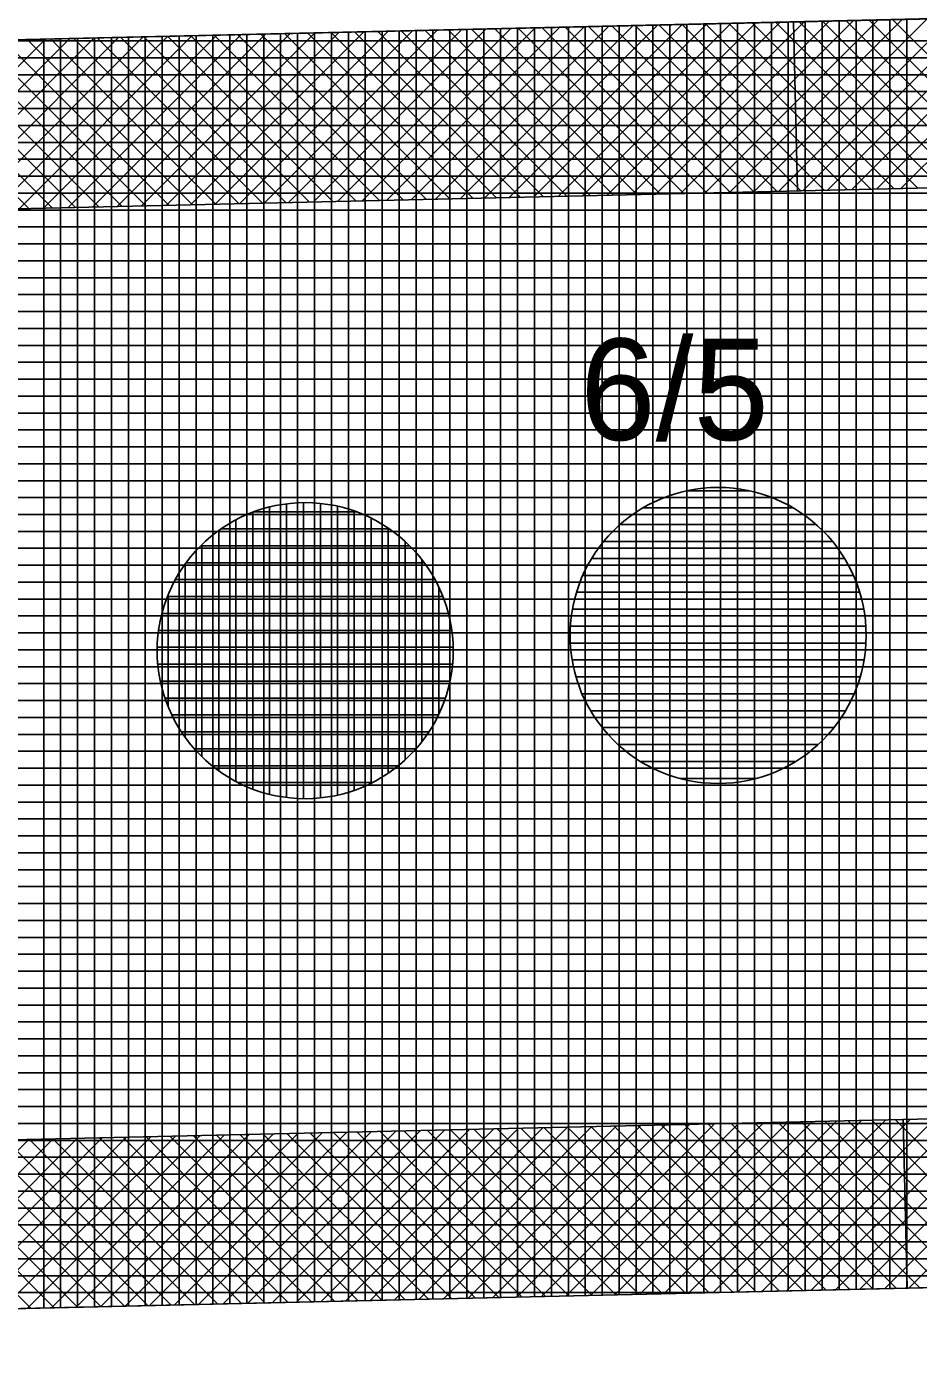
# Model space of a CAD drawing. Extents: x -565346 to -564154, y -1097386 to -1095620.
# Drawn here: x -565289.32 to -565278.79, y -1095873.28 to -1095857.37 of the extents above; entities that cross this region are included whole.
import ezdxf

# ---------------------------------------------------------------- set-up
doc = ezdxf.new("R2010")
doc.units = 0
for name, color, linetype in [('Vrstva 1', 7, 'Continuous'), ('Vrstva 13', 7, 'Continuous'), ('Vrstva 40', 7, 'Continuous'), ('Vrstva 41', 7, 'Continuous'), ('Vrstva 42', 7, 'Continuous'), ('Vrstva 43', 7, 'Continuous'), ('Vrstva 44', 7, 'Continuous')]:
    doc.layers.add(name, color=color, linetype=linetype)

msp = doc.modelspace()

# ---------------------------------------------------------------- linework, layer by layer
at = {"layer": 'Vrstva 1'}
msp.add_line((-565318.28, -1095873.19), (-565230.93, -1095871.19), dxfattribs=at)
at = {"layer": 'Vrstva 13'}
msp.add_line((-565311.82, -1095858.04), (-565231.27, -1095856.19), dxfattribs=at)
at = {"layer": 'Vrstva 41'}
for p, q in [((-565279.258, -1095857.292), (-565281.305, -1095859.339)), ((-565278.969, -1095857.285), (-565281.016, -1095859.333)), ((-565278.679, -1095857.279), (-565280.726, -1095859.326)), ((-565278.39, -1095857.272), (-565280.437, -1095859.319)), ((-565278.1, -1095857.266), (-565280.147, -1095859.313)), ((-565277.811, -1095857.259), (-565279.858, -1095859.306)), ((-565277.521, -1095857.252), (-565279.568, -1095859.299)), ((-565277.232, -1095857.246), (-565279.279, -1095859.293)), ((-565277.132, -1095859.243), (-565279.087, -1095857.288)), ((-565276.942, -1095857.239), (-565278.989, -1095859.286)), ((-565286.206, -1095857.452), (-565288.253, -1095859.499)), ((-565285.916, -1095857.445), (-565287.963, -1095859.492)), ((-565285.627, -1095857.438), (-565287.674, -1095859.485)), ((-565285.337, -1095857.432), (-565287.384, -1095859.479)), ((-565285.048, -1095857.425), (-565287.095, -1095859.472)), ((-565284.758, -1095857.418), (-565286.806, -1095859.466)), ((-565284.469, -1095857.412), (-565286.516, -1095859.459)), ((-565284.179, -1095857.405), (-565286.227, -1095859.452)), ((-565284.044, -1095859.402), (-565286, -1095857.447)), ((-565283.89, -1095857.399), (-565285.937, -1095859.446)), ((-565283.768, -1095859.396), (-565285.723, -1095857.441)), ((-565283.6, -1095857.392), (-565285.648, -1095859.439)), ((-565283.491, -1095859.389), (-565285.447, -1095857.434)), ((-565283.311, -1095857.385), (-565285.358, -1095859.432)), ((-565283.215, -1095859.383), (-565285.17, -1095857.428)), ((-565283.021, -1095857.379), (-565285.069, -1095859.426)), ((-565282.938, -1095859.377), (-565284.894, -1095857.422)), ((-565282.732, -1095857.372), (-565284.779, -1095859.419)), ((-565282.662, -1095859.37), (-565284.617, -1095857.415)), ((-565282.443, -1095857.365), (-565284.49, -1095859.412)), ((-565282.385, -1095859.364), (-565284.341, -1095857.409)), ((-565282.153, -1095857.359), (-565284.2, -1095859.406)), ((-565282.109, -1095859.358), (-565284.064, -1095857.403)), ((-565281.864, -1095857.352), (-565283.911, -1095859.399)), ((-565281.832, -1095859.351), (-565283.788, -1095857.396)), ((-565281.574, -1095857.345), (-565283.621, -1095859.392)), ((-565281.556, -1095859.345), (-565283.511, -1095857.39)), ((-565281.285, -1095857.339), (-565283.332, -1095859.386)), ((-565281.28, -1095859.339), (-565283.235, -1095857.383)), ((-565280.995, -1095857.332), (-565283.042, -1095859.379)), ((-565281.003, -1095859.332), (-565282.958, -1095857.377)), ((-565280.706, -1095857.325), (-565282.753, -1095859.372)), ((-565280.727, -1095859.326), (-565282.682, -1095857.371)), ((-565280.416, -1095857.319), (-565282.463, -1095859.366)), ((-565280.45, -1095859.32), (-565282.405, -1095857.364)), ((-565280.127, -1095857.312), (-565282.174, -1095859.359)), ((-565280.174, -1095859.313), (-565282.129, -1095857.358)), ((-565279.837, -1095857.305), (-565281.884, -1095859.353)), ((-565279.897, -1095859.307), (-565281.852, -1095857.352)), ((-565279.548, -1095857.299), (-565281.595, -1095859.346)), ((-565279.621, -1095859.301), (-565281.576, -1095857.345)), ((-565279.344, -1095859.294), (-565281.299, -1095857.339)), ((-565279.068, -1095859.288), (-565281.023, -1095857.333)), ((-565278.791, -1095859.281), (-565280.746, -1095857.326)), ((-565278.515, -1095859.275), (-565280.47, -1095857.32)), ((-565278.238, -1095859.269), (-565280.193, -1095857.314)), ((-565277.962, -1095859.262), (-565279.917, -1095857.307)), ((-565277.685, -1095859.256), (-565279.64, -1095857.301)), ((-565277.409, -1095859.25), (-565279.364, -1095857.295)), ((-565289.298, -1095859.523), (-565291.253, -1095857.568)), ((-565289.101, -1095857.518), (-565291.148, -1095859.565)), ((-565289.021, -1095859.516), (-565290.976, -1095857.561)), ((-565288.811, -1095857.512), (-565290.858, -1095859.559)), ((-565288.745, -1095859.51), (-565290.7, -1095857.555)), ((-565288.522, -1095857.505), (-565290.569, -1095859.552)), ((-565288.468, -1095859.504), (-565290.423, -1095857.549)), ((-565288.232, -1095857.498), (-565290.279, -1095859.545)), ((-565288.192, -1095859.497), (-565290.147, -1095857.542)), ((-565287.943, -1095857.492), (-565289.99, -1095859.539)), ((-565287.915, -1095859.491), (-565289.87, -1095857.536)), ((-565287.653, -1095857.485), (-565289.7, -1095859.532)), ((-565287.639, -1095859.485), (-565289.594, -1095857.53)), ((-565287.364, -1095857.478), (-565289.411, -1095859.525)), ((-565287.362, -1095859.478), (-565289.317, -1095857.523)), ((-565287.074, -1095857.472), (-565289.121, -1095859.519)), ((-565287.086, -1095859.472), (-565289.041, -1095857.517)), ((-565286.785, -1095857.465), (-565288.832, -1095859.512)), ((-565286.809, -1095859.466), (-565288.765, -1095857.51)), ((-565286.495, -1095857.458), (-565288.542, -1095859.505)), ((-565286.533, -1095859.459), (-565288.488, -1095857.504)), ((-565286.256, -1095859.453), (-565288.212, -1095857.498)), ((-565285.98, -1095859.447), (-565287.935, -1095857.491)), ((-565285.703, -1095859.44), (-565287.659, -1095857.485)), ((-565285.427, -1095859.434), (-565287.382, -1095857.479)), ((-565285.15, -1095859.428), (-565287.106, -1095857.472)), ((-565284.874, -1095859.421), (-565286.829, -1095857.466)), ((-565284.597, -1095859.415), (-565286.553, -1095857.46)), ((-565284.321, -1095859.408), (-565286.276, -1095857.453)), ((-565280.615, -1095870.331), (-565282.659, -1095872.374)), ((-565280.325, -1095870.324), (-565282.369, -1095872.368)), ((-565280.036, -1095870.317), (-565282.08, -1095872.361)), ((-565279.747, -1095870.311), (-565281.79, -1095872.355)), ((-565279.457, -1095870.304), (-565281.501, -1095872.348)), ((-565279.168, -1095870.298), (-565281.211, -1095872.341)), ((-565278.878, -1095870.291), (-565280.922, -1095872.335)), ((-565278.765, -1095872.285), (-565280.718, -1095870.333)), ((-565278.589, -1095870.284), (-565280.632, -1095872.328)), ((-565278.489, -1095872.279), (-565280.441, -1095870.327)), ((-565278.299, -1095870.278), (-565280.343, -1095872.321)), ((-565278.212, -1095872.273), (-565280.165, -1095870.32)), ((-565278.01, -1095870.271), (-565280.054, -1095872.315)), ((-565277.936, -1095872.266), (-565279.888, -1095870.314)), ((-565277.72, -1095870.265), (-565279.764, -1095872.308)), ((-565277.659, -1095872.26), (-565279.612, -1095870.308)), ((-565277.431, -1095870.258), (-565279.475, -1095872.301)), ((-565277.383, -1095872.254), (-565279.335, -1095870.301)), ((-565277.142, -1095870.251), (-565279.185, -1095872.295)), ((-565277.106, -1095872.247), (-565279.059, -1095870.295)), ((-565276.852, -1095870.245), (-565278.896, -1095872.288)), ((-565287.562, -1095870.489), (-565289.606, -1095872.533)), ((-565287.272, -1095870.482), (-565289.317, -1095872.527)), ((-565286.983, -1095870.476), (-565289.027, -1095872.52)), ((-565286.693, -1095870.469), (-565288.738, -1095872.514)), ((-565286.404, -1095870.463), (-565288.448, -1095872.507)), ((-565286.114, -1095870.456), (-565288.159, -1095872.5)), ((-565285.825, -1095870.449), (-565287.869, -1095872.494)), ((-565285.678, -1095872.444), (-565287.631, -1095870.491)), ((-565285.536, -1095870.443), (-565287.58, -1095872.487)), ((-565285.402, -1095872.437), (-565287.355, -1095870.484)), ((-565285.246, -1095870.436), (-565287.29, -1095872.48)), ((-565285.125, -1095872.431), (-565287.078, -1095870.478)), ((-565284.957, -1095870.43), (-565287.001, -1095872.474)), ((-565284.849, -1095872.425), (-565286.801, -1095870.472)), ((-565284.667, -1095870.423), (-565286.711, -1095872.467)), ((-565284.572, -1095872.418), (-565286.525, -1095870.465)), ((-565284.378, -1095870.416), (-565286.422, -1095872.461)), ((-565284.296, -1095872.412), (-565286.248, -1095870.459)), ((-565284.088, -1095870.41), (-565286.132, -1095872.454)), ((-565284.019, -1095872.406), (-565285.972, -1095870.453)), ((-565283.799, -1095870.403), (-565285.843, -1095872.447)), ((-565283.743, -1095872.399), (-565285.695, -1095870.446)), ((-565283.509, -1095870.397), (-565285.553, -1095872.441)), ((-565283.466, -1095872.393), (-565285.419, -1095870.44)), ((-565283.22, -1095870.39), (-565285.264, -1095872.434)), ((-565283.19, -1095872.387), (-565285.142, -1095870.434)), ((-565282.93, -1095870.383), (-565284.975, -1095872.427)), ((-565282.913, -1095872.38), (-565284.866, -1095870.428)), ((-565282.641, -1095870.377), (-565284.685, -1095872.421)), ((-565282.637, -1095872.374), (-565284.589, -1095870.421)), ((-565282.352, -1095870.37), (-565284.396, -1095872.414)), ((-565282.36, -1095872.368), (-565284.313, -1095870.415)), ((-565282.062, -1095870.364), (-565284.106, -1095872.408)), ((-565282.084, -1095872.361), (-565284.036, -1095870.409)), ((-565281.773, -1095870.357), (-565283.817, -1095872.401)), ((-565281.807, -1095872.355), (-565283.76, -1095870.402)), ((-565281.483, -1095870.35), (-565283.527, -1095872.394)), ((-565281.53, -1095872.349), (-565283.483, -1095870.396)), ((-565281.194, -1095870.344), (-565283.238, -1095872.388)), ((-565281.254, -1095872.342), (-565283.207, -1095870.39)), ((-565280.904, -1095870.337), (-565282.948, -1095872.381)), ((-565280.977, -1095872.336), (-565282.93, -1095870.383)), ((-565280.701, -1095872.33), (-565282.653, -1095870.377)), ((-565280.424, -1095872.323), (-565282.377, -1095870.371)), ((-565280.148, -1095872.317), (-565282.1, -1095870.364)), ((-565279.871, -1095872.311), (-565281.824, -1095870.358)), ((-565279.595, -1095872.304), (-565281.547, -1095870.352)), ((-565279.318, -1095872.298), (-565281.271, -1095870.346)), ((-565279.042, -1095872.292), (-565280.994, -1095870.339)), ((-565289.298, -1095870.529), (-565291.343, -1095872.573)), ((-565289.273, -1095872.526), (-565291.226, -1095870.573)), ((-565289.009, -1095870.522), (-565291.053, -1095872.567)), ((-565288.996, -1095872.52), (-565290.949, -1095870.566)), ((-565288.719, -1095870.515), (-565290.764, -1095872.56)), ((-565288.72, -1095872.513), (-565290.673, -1095870.56)), ((-565288.43, -1095870.509), (-565290.474, -1095872.553)), ((-565288.443, -1095872.507), (-565290.396, -1095870.554)), ((-565288.141, -1095870.502), (-565290.185, -1095872.547)), ((-565288.167, -1095872.501), (-565290.12, -1095870.547)), ((-565287.851, -1095870.496), (-565289.896, -1095872.54)), ((-565287.89, -1095872.494), (-565289.843, -1095870.541)), ((-565287.614, -1095872.488), (-565289.567, -1095870.535)), ((-565287.337, -1095872.482), (-565289.29, -1095870.529)), ((-565287.061, -1095872.475), (-565289.014, -1095870.522)), ((-565286.784, -1095872.469), (-565288.737, -1095870.516)), ((-565286.508, -1095872.463), (-565288.461, -1095870.51)), ((-565286.231, -1095872.456), (-565288.184, -1095870.503)), ((-565285.955, -1095872.45), (-565287.908, -1095870.497))]:
    msp.add_line(p, q, dxfattribs=at)
at = {"layer": 'Vrstva 42'}
for p, q in [((-565280.211, -1095859.314), (-565280.257, -1095857.315)), ((-565278.963, -1095870.293), (-565278.917, -1095872.289))]:
    msp.add_line(p, q, dxfattribs=at)
for points in [[(-565180.166, -1095851.786), (-565180.303, -1095849.791), (-565188.3, -1095850.34), (-565231.27, -1095856.19), (-565311.82, -1095858.04), (-565322.62, -1095856.13), (-565322.968, -1095858.099), (-565311.774, -1095860.039), (-565231.224, -1095858.189), (-565188.087, -1095852.33)], [(-565179.232, -1095865.407), (-565179.369, -1095863.41), (-565231.152, -1095869.202), (-565318.326, -1095871.191), (-565322.325, -1095871.281), (-565322.28, -1095873.28), (-565318.28, -1095873.19), (-565230.93, -1095871.19)]]:
    msp.add_lwpolyline(points, close=True, dxfattribs=at)
at = {"layer": 'Vrstva 43'}
for p, q in [((-565279.32, -1095857.294), (-565279.32, -1095872.298)), ((-565279.12, -1095857.289), (-565279.12, -1095872.293)), ((-565278.92, -1095857.284), (-565278.92, -1095872.289)), ((-565286.12, -1095857.45), (-565286.12, -1095872.454)), ((-565285.92, -1095857.445), (-565285.92, -1095872.449)), ((-565285.72, -1095857.441), (-565285.72, -1095872.444)), ((-565285.52, -1095857.436), (-565285.52, -1095872.44)), ((-565285.32, -1095857.431), (-565285.32, -1095872.435)), ((-565285.12, -1095857.427), (-565285.12, -1095872.431)), ((-565284.92, -1095857.422), (-565284.92, -1095872.426)), ((-565284.72, -1095857.418), (-565284.72, -1095872.422)), ((-565284.52, -1095857.413), (-565284.52, -1095872.417)), ((-565284.32, -1095857.408), (-565284.32, -1095872.412)), ((-565284.12, -1095857.404), (-565284.12, -1095872.408)), ((-565283.92, -1095857.399), (-565283.92, -1095872.403)), ((-565283.72, -1095857.395), (-565283.72, -1095872.399)), ((-565283.52, -1095857.39), (-565283.52, -1095872.394)), ((-565283.32, -1095857.385), (-565283.32, -1095872.39)), ((-565283.12, -1095857.381), (-565283.12, -1095872.385)), ((-565282.92, -1095857.376), (-565282.92, -1095872.38)), ((-565282.72, -1095857.372), (-565282.72, -1095872.376)), ((-565282.52, -1095857.367), (-565282.52, -1095872.371)), ((-565282.32, -1095857.362), (-565282.32, -1095872.367)), ((-565282.12, -1095857.358), (-565282.12, -1095872.362)), ((-565281.92, -1095857.353), (-565281.92, -1095872.357)), ((-565281.72, -1095857.349), (-565281.72, -1095872.353)), ((-565281.52, -1095857.344), (-565281.52, -1095872.348)), ((-565281.32, -1095857.34), (-565281.32, -1095872.344)), ((-565281.12, -1095857.335), (-565281.12, -1095872.339)), ((-565280.92, -1095857.33), (-565280.92, -1095872.335)), ((-565280.72, -1095857.326), (-565280.72, -1095872.33)), ((-565280.52, -1095857.321), (-565280.52, -1095872.325)), ((-565280.32, -1095857.317), (-565280.32, -1095872.321)), ((-565280.12, -1095857.312), (-565280.12, -1095872.316)), ((-565279.92, -1095857.307), (-565279.92, -1095872.312)), ((-565279.72, -1095857.303), (-565279.72, -1095872.307)), ((-565279.52, -1095857.298), (-565279.52, -1095872.303)), ((-565108.895, -1095857.54), (-565290.05, -1095857.54)), ((-565289.12, -1095857.519), (-565289.12, -1095872.522)), ((-565288.92, -1095857.514), (-565288.92, -1095872.518)), ((-565288.72, -1095857.509), (-565288.72, -1095872.513)), ((-565288.52, -1095857.505), (-565288.52, -1095872.509)), ((-565288.32, -1095857.5), (-565288.32, -1095872.504)), ((-565288.12, -1095857.496), (-565288.12, -1095872.499)), ((-565287.92, -1095857.491), (-565287.92, -1095872.495)), ((-565287.72, -1095857.486), (-565287.72, -1095872.49)), ((-565287.52, -1095857.482), (-565287.52, -1095872.486)), ((-565287.32, -1095857.477), (-565287.32, -1095872.481)), ((-565287.12, -1095857.473), (-565287.12, -1095872.477)), ((-565286.92, -1095857.468), (-565286.92, -1095872.472)), ((-565286.72, -1095857.464), (-565286.72, -1095872.467)), ((-565286.52, -1095857.459), (-565286.52, -1095872.463)), ((-565286.32, -1095857.454), (-565286.32, -1095872.458)), ((-565110.683, -1095857.74), (-565298.758, -1095857.74)), ((-565112.472, -1095857.94), (-565307.466, -1095857.94)), ((-565114.26, -1095858.14), (-565322.58, -1095858.14)), ((-565116.048, -1095858.34), (-565322.576, -1095858.34)), ((-565117.836, -1095858.54), (-565322.572, -1095858.54)), ((-565119.624, -1095858.74), (-565322.568, -1095858.74)), ((-565121.412, -1095858.94), (-565322.564, -1095858.94)), ((-565123.2, -1095859.14), (-565322.56, -1095859.14)), ((-565124.988, -1095859.34), (-565322.556, -1095859.34)), ((-565126.776, -1095859.54), (-565322.552, -1095859.54)), ((-565128.564, -1095859.74), (-565322.548, -1095859.74)), ((-565130.352, -1095859.94), (-565322.544, -1095859.94)), ((-565132.14, -1095860.14), (-565322.541, -1095860.14)), ((-565133.928, -1095860.34), (-565322.537, -1095860.34)), ((-565135.716, -1095860.54), (-565322.533, -1095860.54)), ((-565137.504, -1095860.74), (-565322.529, -1095860.74)), ((-565139.292, -1095860.94), (-565322.525, -1095860.94)), ((-565141.08, -1095861.14), (-565322.521, -1095861.14)), ((-565142.868, -1095861.34), (-565322.517, -1095861.34)), ((-565144.656, -1095861.54), (-565322.513, -1095861.54)), ((-565146.445, -1095861.74), (-565322.509, -1095861.74)), ((-565148.233, -1095861.94), (-565322.505, -1095861.94)), ((-565150.021, -1095862.14), (-565322.501, -1095862.14)), ((-565151.809, -1095862.34), (-565322.497, -1095862.34)), ((-565153.597, -1095862.54), (-565322.493, -1095862.54)), ((-565155.385, -1095862.74), (-565322.489, -1095862.74)), ((-565157.173, -1095862.94), (-565322.485, -1095862.94)), ((-565158.961, -1095863.14), (-565322.481, -1095863.14)), ((-565160.749, -1095863.34), (-565322.477, -1095863.34)), ((-565162.537, -1095863.54), (-565322.473, -1095863.54)), ((-565164.325, -1095863.74), (-565322.469, -1095863.74)), ((-565166.113, -1095863.94), (-565322.465, -1095863.94)), ((-565167.901, -1095864.14), (-565322.461, -1095864.14)), ((-565169.689, -1095864.34), (-565322.457, -1095864.34)), ((-565171.477, -1095864.54), (-565322.453, -1095864.54)), ((-565173.265, -1095864.74), (-565322.449, -1095864.74)), ((-565175.053, -1095864.94), (-565322.445, -1095864.94)), ((-565176.841, -1095865.14), (-565322.441, -1095865.14)), ((-565178.629, -1095865.34), (-565322.437, -1095865.34)), ((-565180.418, -1095865.54), (-565322.433, -1095865.54)), ((-565182.206, -1095865.74), (-565322.429, -1095865.74)), ((-565183.994, -1095865.94), (-565322.426, -1095865.94)), ((-565185.782, -1095866.14), (-565322.422, -1095866.14)), ((-565187.57, -1095866.34), (-565322.418, -1095866.34)), ((-565189.358, -1095866.54), (-565322.414, -1095866.54)), ((-565191.146, -1095866.74), (-565322.41, -1095866.74)), ((-565192.934, -1095866.94), (-565322.406, -1095866.94)), ((-565194.722, -1095867.14), (-565322.402, -1095867.14)), ((-565196.51, -1095867.34), (-565322.398, -1095867.34)), ((-565198.298, -1095867.54), (-565322.394, -1095867.54)), ((-565200.086, -1095867.74), (-565322.39, -1095867.74)), ((-565201.874, -1095867.94), (-565322.386, -1095867.94)), ((-565203.662, -1095868.14), (-565322.382, -1095868.14)), ((-565205.45, -1095868.34), (-565322.378, -1095868.34)), ((-565207.238, -1095868.54), (-565322.374, -1095868.54)), ((-565209.026, -1095868.74), (-565322.37, -1095868.74)), ((-565210.814, -1095868.94), (-565322.366, -1095868.94)), ((-565212.602, -1095869.14), (-565322.362, -1095869.14)), ((-565214.391, -1095869.34), (-565322.358, -1095869.34)), ((-565216.179, -1095869.54), (-565322.354, -1095869.54)), ((-565217.967, -1095869.74), (-565322.35, -1095869.74)), ((-565219.755, -1095869.94), (-565322.346, -1095869.94)), ((-565221.543, -1095870.14), (-565322.342, -1095870.14)), ((-565223.331, -1095870.34), (-565322.338, -1095870.34)), ((-565225.119, -1095870.54), (-565322.334, -1095870.54)), ((-565226.907, -1095870.74), (-565322.33, -1095870.74)), ((-565228.695, -1095870.94), (-565322.326, -1095870.94)), ((-565230.483, -1095871.14), (-565322.322, -1095871.14)), ((-565237.481, -1095871.34), (-565322.318, -1095871.34)), ((-565246.216, -1095871.54), (-565322.314, -1095871.54)), ((-565254.951, -1095871.74), (-565322.311, -1095871.74)), ((-565263.686, -1095871.94), (-565322.307, -1095871.94)), ((-565272.421, -1095872.14), (-565322.303, -1095872.14)), ((-565281.156, -1095872.34), (-565322.299, -1095872.34))]:
    msp.add_line(p, q, dxfattribs=at)
msp.add_lwpolyline([(-565311.82, -1095858.04), (-565322.62, -1095856.13), (-565322.28, -1095873.28), (-565318.28, -1095873.19), (-565230.93, -1095871.19), (-565052.84, -1095851.27), (-565052.77, -1095836.13), (-565130.42, -1095846.37), (-565188.3, -1095850.34), (-565231.27, -1095856.19)], close=True, dxfattribs=at)
at = {"layer": 'Vrstva 44'}
for p, q in [((-565281.514, -1095862.86), (-565280.781, -1095862.86)), ((-565281.32, -1095862.829), (-565281.32, -1095866.31)), ((-565281.12, -1095862.821), (-565281.12, -1095866.318)), ((-565280.92, -1095862.837), (-565280.92, -1095866.303)), ((-565286.25, -1095863.016), (-565286.25, -1095866.486)), ((-565286.05, -1095863.002), (-565286.05, -1095866.499)), ((-565285.85, -1095863.01), (-565285.85, -1095866.489)), ((-565281.92, -1095862.999), (-565281.92, -1095866.14)), ((-565281.72, -1095862.917), (-565281.72, -1095866.222)), ((-565281.52, -1095862.861), (-565281.52, -1095866.28)), ((-565280.72, -1095862.876), (-565280.72, -1095866.266)), ((-565280.52, -1095862.939), (-565280.52, -1095866.202)), ((-565286.65, -1095863.114), (-565286.65, -1095866.385)), ((-565286.638, -1095863.11), (-565285.425, -1095863.11)), ((-565286.45, -1095863.053), (-565286.45, -1095866.448)), ((-565285.65, -1095863.043), (-565285.65, -1095866.456)), ((-565285.45, -1095863.101), (-565285.45, -1095866.4)), ((-565282.12, -1095863.115), (-565282.12, -1095866.025)), ((-565282.031, -1095863.06), (-565280.269, -1095863.06)), ((-565280.32, -1095863.03), (-565280.32, -1095866.108)), ((-565280.12, -1095863.158), (-565280.12, -1095865.984)), ((-565287.05, -1095863.33), (-565287.05, -1095866.17)), ((-565287.021, -1095863.31), (-565285.037, -1095863.31)), ((-565286.85, -1095863.206), (-565286.85, -1095866.295)), ((-565285.25, -1095863.185), (-565285.25, -1095866.316)), ((-565285.05, -1095863.301), (-565285.05, -1095866.197)), ((-565282.32, -1095863.27), (-565282.32, -1095865.869)), ((-565282.308, -1095863.26), (-565279.993, -1095863.26)), ((-565279.92, -1095863.325), (-565279.92, -1095865.812)), ((-565284.85, -1095863.46), (-565284.85, -1095866.042)), ((-565282.52, -1095863.484), (-565282.52, -1095865.656)), ((-565282.5, -1095863.46), (-565279.798, -1095863.46)), ((-565287.262, -1095863.51), (-565284.796, -1095863.51)), ((-565287.25, -1095863.497), (-565287.25, -1095866.004)), ((-565279.72, -1095863.563), (-565279.72, -1095865.576)), ((-565287.45, -1095863.728), (-565287.45, -1095865.772)), ((-565287.437, -1095863.71), (-565284.625, -1095863.71)), ((-565284.65, -1095863.677), (-565284.65, -1095865.824)), ((-565282.72, -1095863.8), (-565282.72, -1095865.339)), ((-565282.644, -1095863.66), (-565279.658, -1095863.66)), ((-565287.563, -1095863.91), (-565284.495, -1095863.91)), ((-565282.748, -1095863.86), (-565279.551, -1095863.86)), ((-565279.52, -1095863.938), (-565279.52, -1095865.204)), ((-565287.657, -1095864.11), (-565284.403, -1095864.11)), ((-565287.65, -1095864.093), (-565287.65, -1095865.407)), ((-565284.45, -1095864.002), (-565284.45, -1095865.501)), ((-565282.822, -1095864.06), (-565279.477, -1095864.06)), ((-565282.871, -1095864.26), (-565279.43, -1095864.26)), ((-565287.723, -1095864.31), (-565284.338, -1095864.31)), ((-565287.763, -1095864.51), (-565284.298, -1095864.51)), ((-565282.896, -1095864.46), (-565279.405, -1095864.46)), ((-565287.778, -1095864.71), (-565284.281, -1095864.71)), ((-565282.897, -1095864.66), (-565279.404, -1095864.66)), ((-565287.771, -1095864.91), (-565284.289, -1095864.91)), ((-565282.874, -1095864.86), (-565279.424, -1095864.86)), ((-565282.828, -1095865.06), (-565279.472, -1095865.06)), ((-565287.741, -1095865.11), (-565284.319, -1095865.11)), ((-565287.688, -1095865.31), (-565284.374, -1095865.31)), ((-565282.757, -1095865.26), (-565279.544, -1095865.26)), ((-565287.605, -1095865.51), (-565284.454, -1095865.51)), ((-565282.656, -1095865.46), (-565279.644, -1095865.46)), ((-565287.491, -1095865.71), (-565284.569, -1095865.71)), ((-565282.517, -1095865.66), (-565279.783, -1095865.66)), ((-565282.33, -1095865.86), (-565279.968, -1095865.86)), ((-565287.339, -1095865.91), (-565284.721, -1095865.91)), ((-565287.13, -1095866.11), (-565284.932, -1095866.11)), ((-565282.065, -1095866.06), (-565280.233, -1095866.06)), ((-565286.822, -1095866.31), (-565285.24, -1095866.31)), ((-565281.601, -1095866.26), (-565280.697, -1095866.26))]:
    msp.add_line(p, q, dxfattribs=at)
for centre in [(-565281.15, -1095864.57), (-565286.03, -1095864.75)]:
    msp.add_circle(centre, 1.75, dxfattribs=at)

# ---------------------------------------------------------------- texts
at = {"layer": 'Vrstva 40'}
msp.add_text('6/5', height=1.2, dxfattribs=at).set_placement((-565282.78, -1095862.26))

doc.saveas('drawing.dxf')
